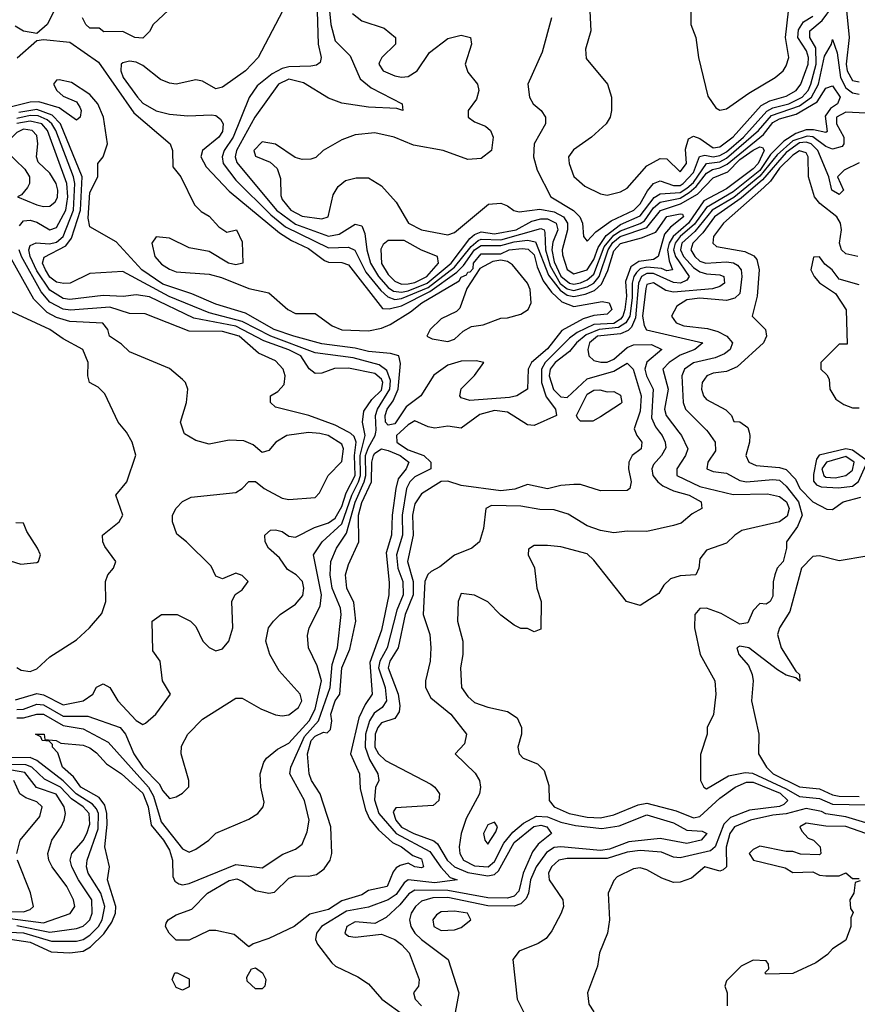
# Model space of a CAD drawing. Header units: inches. Extents: x 2380053 to 2584298, y 380219 to 546618.
# Tile 667 of 788: x 2533859 to 2536384, y 458275 to 461244. Entities that reach past the tile are written whole.
import ezdxf

# ---------------------------------------------------------------- set-up
doc = ezdxf.new("R2010")
doc.units = ezdxf.units.IN
doc.header["$MEASUREMENT"] = 0
doc.layers.add('C5435', color=7, linetype='Continuous')
doc.layers.add('C5436', color=7, linetype='Continuous')

msp = doc.modelspace()

# ---------------------------------------------------------------- linework, layer by layer
at = {"layer": 'C5435', "color": 2}
for points, elevation in [([(2533830, 458471.9), (2533890, 458462), (2533953.4, 458433.4), (2534010, 458430.2), (2534050, 458435.6), (2534071.7, 458448.3), (2534112.7, 458487.3), (2534136.9, 458523.1), (2534147.2, 458550), (2534148.2, 458570), (2534123.5, 458650), (2534129.7, 458690), (2534115.6, 458750), (2534122.4, 458817.6), (2534121.7, 458850), (2534115.5, 458875.5), (2534098.4, 458898.4), (2534043.5, 458930), (2534020.8, 458960.8), (2533988, 458990), (2533973.2, 459033.2), (2533958, 459050), (2533958, 459058), (2533948, 459068), (2533926, 459070), (2533922, 459082), (2533906, 459090), (2533932, 459090), (2533934, 459074), (2533969.1, 459070.9), (2533982.8, 459062.8), (2534050, 459056), (2534070, 459048.5), (2534090, 459033.7), (2534120.2, 459000.2), (2534166, 458970), (2534230, 458911.2), (2534245.8, 458870), (2534255, 458815), (2534291.9, 458770), (2534310, 458739.5), (2534319.2, 458710), (2534320.5, 458660.5), (2534326.6, 458646.6), (2534338.7, 458638.7), (2534350, 458635.3), (2534370, 458639), (2534510, 458696.1), (2534590, 458686.4), (2534652, 458728), (2534690, 458742.8), (2534710, 458758), (2534725.4, 458794.6), (2534731.3, 458830), (2534717.2, 458890), (2534673, 458970), (2534675.8, 458990), (2534717.6, 459082.4), (2534759.5, 459130), (2534794.5, 459230), (2534800.8, 459299.2), (2534816.8, 459350), (2534828.3, 459450), (2534826, 459470), (2534800.7, 459530), (2534795.3, 459570), (2534796.4, 459610), (2534813.7, 459650), (2534844.4, 459695.6), (2534870, 459788.9), (2534897.2, 459850), (2534902.3, 459870), (2534901.6, 459930), (2534910, 459954.4), (2534930.9, 459990), (2534932.6, 460000)], 6), ([(2533846.5, 459193.5), (2533910, 459212.3), (2533930, 459208.5), (2533990, 459178.3), (2534050, 459190.5), (2534079.3, 459210), (2534090, 459231.3), (2534110, 459241), (2534130.7, 459230.7), (2534154.8, 459190), (2534210, 459130.7), (2534230, 459119.1), (2534237.6, 459122.4), (2534269.2, 459150), (2534313.2, 459210), (2534289.2, 459250), (2534282, 459310), (2534260.4, 459340.4), (2534258, 459430), (2534286, 459450), (2534334, 459450), (2534374, 459430), (2534390, 459414), (2534411, 459370), (2534430, 459351), (2534450, 459341), (2534470, 459346.8), (2534489.2, 459370), (2534500.9, 459410), (2534498, 459490), (2534508.9, 459511.1), (2534530, 459524.7), (2534548, 459550), (2534530, 459568), (2534510, 459575.3), (2534470, 459558), (2534450, 459566), (2534436, 459596), (2534362, 459670), (2534332.7, 459692.7), (2534319.3, 459730), (2534319.3, 459750), (2534330, 459771), (2534350, 459790.8), (2534375.5, 459804.5), (2534510, 459818), (2534529.2, 459830), (2534550, 459851.3), (2534570, 459851.3), (2534596, 459830), (2534650, 459801.6), (2534670, 459797.1), (2534750, 459802.8), (2534763.2, 459816.8), (2534789, 459870), (2534830, 459912), (2534835.1, 459950), (2534830, 459964), (2534789, 459990), (2534763.7, 459996.3), (2534730, 459999.5), (2534664.7, 459990), (2534630.7, 459970), (2534610, 459945.2), (2534590, 459939), (2534562.4, 459962.4), (2534534.3, 459974.3), (2534490, 459976.2), (2534430, 459964), (2534390, 459975.3), (2534355.3, 459995.3), (2534353.8, 460000)], 18), ([(2533850, 459139.1), (2533870, 459138.8), (2533910, 459150.2), (2533930, 459150.1), (2533990, 459115.3), (2534050, 459105.8), (2534125.5, 459065.5), (2534247, 458930), (2534262.2, 458902.2), (2534285.2, 458825.2), (2534350, 458743.8), (2534370, 458734), (2534390, 458742.8), (2534428.7, 458770), (2534450, 458791), (2534550, 458833.4), (2534577.2, 458850), (2534593.2, 458870), (2534595.5, 458884.5), (2534586, 458930), (2534584, 458970), (2534594.5, 459005.5), (2534602.5, 459017.5), (2534635.9, 459044.1), (2534670, 459062.4), (2534731.3, 459130), (2534750, 459165.3), (2534768.6, 459250), (2534756, 459296), (2534729.4, 459350), (2534726.8, 459386.8), (2534732, 459410), (2534764.9, 459475.1), (2534768.7, 459510), (2534745.1, 459630), (2534771.2, 459670), (2534830, 459723.6), (2534860.5, 459810), (2534879.9, 459850), (2534886.2, 459870), (2534885, 459930), (2534900.2, 459990), (2534898.3, 460000)], 10), ([(2533850, 459164.2), (2533870, 459164.5), (2533910, 459180.1), (2533930, 459178.1), (2533990, 459143.5), (2534064, 459144), (2534161.6, 459110), (2534177.8, 459090), (2534203.2, 459030), (2534230.4, 458990), (2534279.7, 458939.7), (2534290, 458919.1), (2534310, 458896), (2534330, 458901), (2534350, 458911.3), (2534368.9, 458931.1), (2534369, 458950), (2534345.2, 459030), (2534346.3, 459053.7), (2534365.2, 459090), (2534410, 459134.8), (2534510, 459198), (2534530, 459198), (2534586.2, 459166.2), (2534630, 459148), (2534650, 459144.9), (2534670, 459147.7), (2534699, 459170), (2534709, 459190), (2534704, 459210), (2534640.7, 459280.7), (2534612.7, 459330), (2534601.2, 459370), (2534609.3, 459410), (2534624, 459430), (2534644, 459450), (2534690, 459482), (2534712.3, 459507.7), (2534715.1, 459530), (2534711.5, 459550), (2534692.3, 459570), (2534666.5, 459586.5), (2534641.7, 459621.7), (2534609.3, 459650), (2534599, 459670), (2534598, 459690), (2534615.3, 459704.7), (2534630, 459706), (2534650, 459701), (2534670, 459686.8), (2534690, 459684), (2534747.6, 459712.4), (2534790, 459727.3), (2534810, 459740.8), (2534830, 459775.8), (2534843.2, 459816.8), (2534869.8, 459870), (2534868.1, 459930), (2534873.5, 459970), (2534867.1, 459987.1), (2534856.7, 459996.7), (2534850.6, 460000)], 14), ([(2533850, 459290.8), (2533862.8, 459282.8), (2533890, 459278.8), (2533910, 459286.8), (2533950, 459322.8), (2534030, 459374), (2534069.2, 459410), (2534106.8, 459453.2), (2534118, 459490), (2534117.2, 459550), (2534124, 459570), (2534142, 459590), (2534149, 459610), (2534115.5, 459655.5), (2534109, 459670), (2534108.7, 459690), (2534159, 459730), (2534169.2, 459750), (2534149, 459810), (2534182, 459850), (2534209.2, 459930.8), (2534198, 459970), (2534181, 460000)], 22), ([(2535005.8, 460000), (2534995.2, 459990), (2534995.8, 459970), (2535003.7, 459963.7), (2535030, 459947.4), (2535077, 459930), (2535098.7, 459910), (2535098.4, 459890), (2535050, 459865.3), (2535034.7, 459850), (2535024.8, 459830), (2535011.5, 459750), (2535012.9, 459690), (2534995.1, 459630), (2534999.4, 459590), (2535014.3, 459550), (2535015.2, 459510), (2534996.1, 459463.9), (2534966.4, 459350), (2534944.8, 459310), (2534941.1, 459290), (2534960.9, 459230), (2534965, 459190), (2534951.6, 459170), (2534927.5, 459152.5), (2534913.1, 459130), (2534901.1, 459090), (2534900.8, 459050), (2534913.5, 459013.5), (2534938.4, 458970), (2534941.6, 458950), (2534931.7, 458928.3), (2534928.5, 458891.5), (2534941.4, 458850), (2534994.2, 458790), (2535095.7, 458735.7), (2535128.2, 458688.2), (2535157.2, 458657.2), (2535178, 458650), (2535110, 458641.6), (2535030, 458650.8), (2535018.3, 458641.7), (2534993.4, 458606.6), (2534970, 458589.8), (2534910, 458568), (2534844.2, 458555.8), (2534768.4, 458510), (2534754, 458490), (2534750.5, 458470), (2534756.7, 458456.7), (2534799.8, 458399.8), (2534811.3, 458390), (2534878.3, 458358.3), (2534910, 458336.4), (2534950.4, 458290), (2535020.5, 458240.5)], 6), ([(2535715.7, 460000), (2535719.3, 459990), (2535734.4, 459970), (2535732.2, 459950), (2535706, 459930), (2535695.5, 459910), (2535694.9, 459890), (2535702.8, 459850), (2535698, 459830), (2535690, 459824), (2535610, 459823.7), (2535550, 459842), (2535530, 459842), (2535490, 459839), (2535450, 459829.3), (2535390, 459842), (2535351.5, 459828.5), (2535310, 459823.5), (2535190, 459839.8), (2535150, 459852), (2535130, 459851.1), (2535070, 459814.5), (2535050, 459784), (2535047.1, 459770), (2535043.6, 459750), (2535045.2, 459690), (2535028.3, 459610), (2535045.1, 459550), (2535045.3, 459510), (2535021, 459450), (2534999.7, 459350), (2534974.7, 459310), (2534969.4, 459290), (2534999.7, 459210), (2535004.9, 459175.1), (2535002.9, 459157.1), (2534990, 459137), (2534950, 459124.2), (2534938.9, 459110), (2534930.3, 459089.7), (2534929.4, 459050), (2534940.2, 459030), (2534961.3, 459010), (2535098.4, 458938.4), (2535110.6, 458930), (2535124.9, 458910), (2535122.8, 458890), (2535105.5, 458874.5), (2534992.8, 458867.2), (2534985.1, 458854.9), (2534993.1, 458830), (2535010, 458809.4), (2535047, 458790), (2535107.7, 458767.7), (2535119, 458759), (2535147.7, 458710), (2535169.6, 458689.6), (2535210, 458672.6), (2535270, 458662.1), (2535290, 458666.7), (2535302.8, 458677.2), (2535350, 458762.8), (2535408.6, 458811.4), (2535430, 458815.5), (2535448, 458810), (2535462, 458790), (2535421.9, 458758.1), (2535404.8, 458735.2), (2535376.6, 458670), (2535363.7, 458616.3), (2535350, 458600.6), (2535330, 458595.2), (2535270, 458595.7), (2535150, 458618.4), (2535050, 458619.4), (2535031.6, 458608.4), (2535005.1, 458574.9), (2534963.7, 458536.3), (2534930, 458519), (2534870, 458523.7), (2534845.5, 458510), (2534838.8, 458490), (2534850, 458480.7), (2534870, 458477.3), (2534950, 458486.8), (2534990, 458470.5), (2535010, 458455.5), (2535033.4, 458430), (2535062.8, 458350), (2535061, 458330), (2535046, 458310), (2535050.7, 458290), (2535070.6, 458270)], 10), ([(2535788.2, 460000), (2535796, 459990), (2535805.3, 459970), (2535806.6, 459953.4), (2535794.4, 459930), (2535770, 459902.7), (2535764.6, 459890), (2535767.6, 459870), (2535782.6, 459850), (2535798.3, 459838.3), (2535830, 459823.6), (2535877.3, 459810), (2535914, 459790), (2535916, 459770), (2535886.3, 459753.7), (2535853.7, 459726.3), (2535830, 459718.4), (2535750, 459700.9), (2535690, 459702), (2535650, 459696.9), (2535610, 459704), (2535570, 459717.4), (2535512.5, 459752.5), (2535470, 459766.4), (2535427, 459767), (2535370, 459777.2), (2535281.4, 459778.6), (2535264, 459770), (2535257.3, 459710), (2535244.7, 459670), (2535222, 459650), (2535170, 459629), (2535125.8, 459594.2), (2535099.5, 459580.5), (2535089, 459571), (2535080.3, 459550), (2535075.5, 459450), (2535095.5, 459390), (2535098, 459350), (2535096.3, 459310), (2535082.8, 459250), (2535082.8, 459230), (2535098.8, 459198.8), (2535159.1, 459150), (2535206, 459090), (2535199.8, 459060.2), (2535172, 459030), (2535232.1, 458972.1), (2535244.9, 458950), (2535247.7, 458930), (2535244.9, 458910), (2535204.7, 458835.3), (2535190.3, 458790), (2535183.7, 458750), (2535185.7, 458730), (2535196.5, 458710), (2535230, 458692.9), (2535271.1, 458690), (2535290, 458705.5), (2535318.8, 458761.2), (2535345.8, 458794.2), (2535378.3, 458821.7), (2535417.2, 458842.8), (2535450, 458840.1), (2535490, 458823.9), (2535534.2, 458814.2), (2535614.5, 458805.5), (2535666.8, 458813.2), (2535750, 458846.2), (2535830, 458822.3), (2535870, 458800.3), (2535916.7, 458796.7), (2535930.3, 458790.3), (2535913.4, 458770), (2535870, 458760.4), (2535790, 458774.5), (2535695.5, 458764.5), (2535637.3, 458742.7), (2535610, 458738.5), (2535490, 458749.8), (2535470, 458747.8), (2535447.2, 458732.8), (2535415.6, 458690), (2535399.4, 458650), (2535393, 458610), (2535385.9, 458594.1), (2535370, 458577.8), (2535350, 458570.6), (2535270, 458571.7), (2535150, 458596.7), (2535104.2, 458595.8), (2535070, 458585.7), (2535051.8, 458570), (2535039.6, 458550), (2535034.3, 458530), (2535038.3, 458510), (2535050.3, 458490), (2535070, 458470.3), (2535150.7, 458410), (2535183, 458310), (2535171.6, 458250)], 14), ([(2535846.3, 460000), (2535854, 459990), (2535873, 459950), (2535866.4, 459930), (2535840.5, 459890), (2535840.7, 459870), (2535910, 459836.5), (2536010, 459812.4), (2536113.8, 459813.8), (2536150, 459806), (2536171.2, 459790), (2536179.1, 459770), (2536173.3, 459746.7), (2536150, 459729.7), (2536036.4, 459703.6), (2536014.8, 459690), (2535990, 459665.2), (2535930, 459644), (2535910, 459618), (2535906.8, 459590), (2535898, 459570), (2535850, 459566.6), (2535821.6, 459558.4), (2535801.4, 459538.6), (2535786.4, 459513.6), (2535730, 459478), (2535688, 459490), (2535590, 459614), (2535570, 459633.2), (2535490, 459654), (2535450, 459658), (2535410, 459658), (2535392.7, 459647.3), (2535392, 459630), (2535411.1, 459591.1), (2535418, 459530), (2535431, 459490), (2535430, 459406), (2535410, 459398), (2535390, 459408), (2535370, 459408.7), (2535350, 459418), (2535310, 459448), (2535270, 459488.7), (2535230, 459509), (2535190, 459514), (2535181, 459490), (2535179.1, 459430), (2535194.8, 459370), (2535194.8, 459330), (2535188, 459290), (2535190.8, 459230), (2535210, 459202.8), (2535230, 459185.5), (2535270, 459170.8), (2535330, 459158), (2535358.8, 459138.8), (2535372, 459110), (2535372, 459090), (2535361, 459050), (2535364.7, 459030), (2535376.9, 459016.9), (2535419.8, 458999.8), (2535439.8, 458979.8), (2535454.4, 458934.4), (2535454.8, 458890), (2535470.8, 458870), (2535516, 458850), (2535570, 458839.2), (2535610, 458837.2), (2535650, 458846.2), (2535723.8, 458876.2), (2535750, 458882), (2535838.2, 458858.2), (2535890, 458836.9), (2535910, 458841.1), (2535970, 458896.9), (2536015.8, 458930), (2536050, 458944.6), (2536070, 458944.8), (2536151.9, 458911.9), (2536174.7, 458890), (2536162.7, 458877.3), (2536150, 458871.9), (2536059.1, 458860.9), (2536001.6, 458838.4), (2535981.5, 458818.5), (2535955.9, 458750), (2535942.2, 458737.8), (2535850, 458716.4), (2535830, 458719.1), (2535794.1, 458734.1), (2535730, 458738.3), (2535690, 458734), (2535630, 458714.4), (2535510, 458714.4), (2535484.9, 458710), (2535462, 458690), (2535453, 458670), (2535454.8, 458650), (2535496, 458590), (2535498, 458570), (2535491.3, 458550), (2535463.5, 458496.5), (2535446.4, 458473.6), (2535422, 458458), (2535364.5, 458435.5), (2535346, 458410), (2535358.8, 458290), (2535382.5, 458242.5)], 18), ([(2535934.5, 460000), (2535955.6, 459970), (2535956.5, 459943.5), (2535933.4, 459910), (2535930.8, 459890), (2535950, 459881.3), (2535990, 459876.4), (2536030, 459854.9), (2536050, 459850.3), (2536130, 459857.5), (2536150, 459855), (2536170, 459837.8), (2536207, 459790), (2536217.8, 459750), (2536204.4, 459715.6), (2536170.7, 459670), (2536170.8, 459650), (2536160.7, 459610), (2536142.8, 459590), (2536136, 459570), (2536130.9, 459549.1), (2536130, 459506), (2536122, 459490), (2536110, 459482), (2536090, 459484), (2536070, 459462), (2536054.4, 459425.6), (2536030, 459421.6), (2535973.5, 459453.5), (2535930, 459469.4), (2535910, 459469), (2535894.8, 459450), (2535893.4, 459410), (2535910.4, 459330), (2535954.8, 459250), (2535958, 459210), (2535950.9, 459149.1), (2535932, 459110), (2535931.3, 459090), (2535911.6, 459028.4), (2535912, 458950), (2535922, 458930), (2535930, 458924.7), (2535995.8, 458964.2), (2536046.4, 458973.6), (2536067.9, 458972.1), (2536170, 458924.7), (2536210, 458901.2), (2536270, 458896), (2536310, 458878.8), (2536410, 458876.4)], 22), ([(2536058.2, 460000), (2536060.7, 459990), (2536059.1, 459970), (2536048, 459930), (2536057.3, 459910), (2536079.9, 459899.9), (2536150, 459893.6), (2536170, 459887.8), (2536198.2, 459858.2), (2536211.4, 459830), (2536250, 459790.3), (2536292.3, 459767.7), (2536310, 459766.8), (2536342, 459790), (2536395.4, 459804.6)], 26), ([(2533830, 459612), (2533862, 459602), (2533910, 459606.8), (2533915.3, 459610), (2533921.2, 459630), (2533912.7, 459650), (2533880.2, 459700.2), (2533870, 459726), (2533847.3, 459727.3)], 26), ([(2536413.4, 459626.6), (2536330, 459611.8), (2536270, 459627.6), (2536250, 459625.6), (2536216.5, 459590), (2536180.7, 459459.3), (2536150.3, 459410), (2536143.6, 459390), (2536154.6, 459350), (2536199.1, 459279.1), (2536210.4, 459270), (2536210.7, 459249.3), (2536199.3, 459259.3), (2536170, 459267.3), (2536143.5, 459283.5), (2536057.2, 459350), (2536030, 459354.5), (2536021, 459350), (2536026.8, 459330), (2536056.7, 459296.7), (2536067.7, 459270), (2536070.7, 459250), (2536065.5, 459190), (2536087.3, 459090), (2536086.8, 459030), (2536110.5, 458990), (2536130.5, 458970), (2536210, 458930.3), (2536270, 458925), (2536310, 458907.1), (2536330, 458903.1), (2536390, 458901.2)], 26), ([(2533806.9, 458493.1), (2533870, 458490.1), (2533954.6, 458465.4), (2534030, 458465.8), (2534050, 458470.2), (2534070, 458483.2), (2534096.2, 458510), (2534107.3, 458530), (2534115.4, 458570), (2534103.2, 458610), (2534065.3, 458670), (2534060.4, 458690), (2534062.6, 458710), (2534095.5, 458804.5), (2534095.8, 458850), (2534090, 458864), (2534078.5, 458878.5), (2534029.2, 458909.2), (2533990, 458949.2), (2533910, 459009.8), (2533890, 459019.1), (2533830, 459017.8)], 10), ([(2533830, 458533.6), (2533930, 458520.2), (2534010.9, 458549.1), (2534025.1, 458570), (2534020.5, 458590), (2534000.5, 458630), (2533956.2, 458690), (2533946.6, 458710), (2533943.7, 458730), (2533955.1, 458770), (2533983.7, 458810), (2533992.3, 458830), (2533997, 458850), (2533992.8, 458870), (2533968.9, 458908.9), (2533909.2, 458929.2), (2533874.2, 458974.2), (2533770, 458992.1)], 18), ([(2533850, 458512.4), (2533950, 458493), (2534030, 458503.2), (2534050, 458510.3), (2534060.2, 458519.8), (2534069.7, 458530), (2534076.8, 458550), (2534076.1, 458590), (2534036.2, 458650), (2534016.1, 458690), (2534011, 458710), (2534015.8, 458730), (2534050, 458768.8), (2534061.4, 458790), (2534070, 458818), (2534068.5, 458850), (2534049.7, 458870), (2534015, 458895), (2533982, 458930), (2533933.7, 458953.7), (2533895.5, 458990), (2533877.4, 458997.4), (2533830, 458998.4)], 14), ([(2533849.6, 458730), (2533860.5, 458770), (2533918.9, 458841.1), (2533926, 458870), (2533910, 458886), (2533877.4, 458897.4), (2533858.7, 458910), (2533840.7, 458950)], 22), ([(2536410, 458822.4), (2536350, 458840.2), (2536290, 458849.8), (2536276.6, 458856.6), (2536230, 458865.7), (2536170, 458849), (2536130, 458845.5), (2536062, 458830), (2536014.4, 458810), (2535999.7, 458790), (2535989.3, 458749.3), (2535990.3, 458689.7), (2535979.5, 458680.5), (2535970, 458676.2), (2535924.7, 458690), (2535884.9, 458655.1), (2535850, 458643.7), (2535830, 458642.7), (2535795.3, 458655.3), (2535750, 458680.9), (2535730, 458686.6), (2535710, 458683.7), (2535660.4, 458659.6), (2535650, 458648.7), (2535633.4, 458610), (2535637.3, 458530), (2535630.8, 458490), (2535606.8, 458430), (2535601, 458390), (2535571, 458310), (2535575.3, 458275.3), (2535590, 458252)], 22), ([(2536430, 458783), (2536350, 458811.2), (2536290, 458812.1), (2536230, 458821.2), (2536211.3, 458810), (2536216.9, 458796.9), (2536236, 458776), (2536252, 458770), (2536272, 458750), (2536274, 458730), (2536270, 458726), (2536212.7, 458727.3), (2536190, 458735.3), (2536170, 458735.3), (2536090, 458752), (2536070, 458742), (2536058, 458730), (2536071.3, 458710), (2536166.8, 458686.8), (2536190, 458672), (2536250, 458674), (2536270, 458664.7), (2536290, 458662), (2536330, 458662), (2536350, 458671.3), (2536370, 458654), (2536390, 458654)], 26), ([(2533814.6, 458554.6), (2533870, 458554), (2533890, 458560.4), (2533900.7, 458570), (2533891.6, 458611.6), (2533851.8, 458710)], 22), ([(2536392.7, 458647.3), (2536378, 458642), (2536374, 458610), (2536362, 458590), (2536363.6, 458563.6), (2536372, 458552), (2536364.7, 458535.3), (2536364.7, 458510), (2536350, 458468), (2536310, 458442), (2536294.8, 458425.2), (2536259.8, 458400.2), (2536190, 458368), (2536110, 458366), (2536106, 458370), (2536118, 458382), (2536116.4, 458396.4), (2536110, 458406), (2536070, 458408), (2536034, 458390), (2535990, 458346), (2535984.7, 458330), (2535992, 458310), (2535992, 458270)], 26)]:
    msp.add_lwpolyline(points, dxfattribs=dict(at, elevation=elevation))
for points, elevation in [([(2535070, 458686.9), (2535049.8, 458689.8), (2535030, 458700.9), (2535006.4, 458693.6), (2534993.5, 458686.5), (2534985.3, 458674.7), (2534966.8, 458630), (2534910, 458618), (2534890, 458604.7), (2534830, 458587.4), (2534790, 458561), (2534733.5, 458546.5), (2534686.8, 458510), (2534610, 458473.2), (2534562.8, 458457.2), (2534550, 458448), (2534505.2, 458485.2), (2534450, 458498), (2534430, 458498), (2534370, 458468.7), (2534330, 458468), (2534309, 458490), (2534298, 458510), (2534300.4, 458519.6), (2534306, 458530), (2534330, 458544.7), (2534378, 458562), (2534425.2, 458610), (2534490, 458648.7), (2534513, 458653), (2534530, 458646.4), (2534570, 458618), (2534609.5, 458610.5), (2534626.8, 458613.2), (2534670, 458654.9), (2534690, 458662.4), (2534730, 458661.6), (2534754, 458666), (2534776.6, 458683.4), (2534795.1, 458710), (2534799.5, 458730), (2534796.9, 458810), (2534764.7, 458910), (2534738.7, 458950), (2534731.6, 458970), (2534726.8, 459030), (2534737.2, 459070), (2534750, 459083.6), (2534775.2, 459095.2), (2534786.3, 459093.7), (2534796, 459104), (2534799.6, 459130), (2534796.9, 459150), (2534810, 459190.4), (2534824, 459210), (2534829.8, 459290), (2534854.6, 459345.4), (2534872.4, 459430), (2534866.6, 459486.6), (2534845.4, 459530), (2534841.3, 459570), (2534850, 459601), (2534881.3, 459670), (2534880.5, 459750), (2534890, 459788.2), (2534919.4, 459850), (2534921, 459910), (2534925.8, 459930), (2534930, 459937.4), (2534950, 459950.3), (2534970, 459945.3), (2535006.4, 459930), (2535032.2, 459910), (2535023.7, 459890), (2535000.3, 459859.7), (2534992.7, 459830), (2534981.8, 459750), (2534979.6, 459690), (2534963.9, 459636.1), (2534973, 459547), (2534971.6, 459510), (2534950, 459402.7), (2534914.6, 459305.4), (2534921.3, 459210), (2534900.7, 459179.3), (2534881.6, 459138.4), (2534856, 459030), (2534883.1, 458970), (2534885.1, 458925.1), (2534901.7, 458861.7), (2534913.8, 458833.8), (2534940.9, 458800.9), (2534983.1, 458763.1), (2535010.4, 458750), (2535044.1, 458724.1), (2535070, 458713.4), (2535076.3, 458690)], 2), ([(2536350, 459949.9), (2536269, 459931), (2536261, 459919), (2536252.2, 459872.2), (2536252, 459852), (2536261.1, 459841.1), (2536275.1, 459835.1), (2536327.6, 459832.4), (2536370, 459837.6), (2536388.4, 459851.6), (2536410, 459900.5), (2536416.1, 459903.9), (2536470, 459900.5), (2536487.7, 459887.7), (2536514.7, 459885.3), (2536531.7, 459888.3), (2536543.5, 459910), (2536529.8, 459930), (2536490, 459943.5), (2536441, 459939), (2536422, 459930), (2536410, 459916.9), (2536370, 459945.9)], 30), ([(2536350, 459926.8), (2536291.8, 459910), (2536277.2, 459890), (2536283.2, 459870), (2536290, 459864.6), (2536317.9, 459862.1), (2536350, 459869.2), (2536370, 459886), (2536374.9, 459910)], 34), ([(2535290, 458824), (2535270, 458816), (2535257.3, 458790), (2535261, 458770), (2535270, 458758), (2535294.8, 458794.8), (2535299.3, 458810)], 18), ([(2535170, 458556.3), (2535130, 458553.6), (2535115.2, 458544.8), (2535104.9, 458530), (2535107.7, 458510), (2535130, 458498), (2535170, 458499.1), (2535190, 458506.8), (2535219, 458530), (2535208.7, 458550)], 18), ([(2534570, 458322), (2534544.7, 458344.7), (2534543.1, 458356.9), (2534558, 458382), (2534570, 458384.7), (2534590.8, 458370), (2534601, 458350), (2534598, 458330), (2534590, 458322)], 2), ([(2534350, 458318), (2534330, 458326), (2534318, 458350), (2534326, 458370), (2534334, 458370), (2534370, 458352), (2534370, 458328)], 2)]:
    msp.add_lwpolyline(points, close=True, dxfattribs=dict(at, elevation=elevation))
at = {"layer": 'C5436', "color": 2}
for points, elevation in [([(2533990, 461326), (2533942, 461230), (2533910, 461202), (2533870, 461209.2), (2533844.7, 461224.7)], 2), ([(2534307.6, 461272.4), (2534261, 461230), (2534250, 461208), (2534230, 461188.7), (2534206, 461190), (2534170, 461208), (2534112.7, 461207.3), (2534098, 461218), (2534070, 461218), (2534058, 461230), (2534048, 461250)], 2), ([(2534651, 461270), (2534577.3, 461130), (2534539.1, 461090), (2534470, 461040.9), (2534450, 461036), (2534410, 461058.4), (2534390, 461062.4), (2534330, 461049.7), (2534310, 461052.4), (2534283.3, 461063.3), (2534230, 461106.3), (2534210, 461116), (2534190, 461119.1), (2534170, 461114.3), (2534164.9, 461110), (2534164, 461090), (2534170.3, 461070), (2534213.4, 461010), (2534230, 460992), (2534270, 460968.9), (2534310, 460958.7), (2534366, 460954), (2534436.8, 460956.8), (2534450, 460954.8), (2534463.8, 460943.8), (2534472, 460930), (2534470, 460907), (2534458.7, 460890), (2534410.3, 460849.7), (2534405.3, 460830), (2534420.7, 460800.7), (2534490, 460727.2), (2534641.8, 460601.8), (2534678.3, 460578.3), (2534730, 460553.8), (2534777.8, 460517.8), (2534790, 460512.8), (2534830, 460511.6), (2534850, 460504.4), (2534953.1, 460373.1), (2534972.4, 460372.4), (2535010, 460381.1), (2535095.8, 460424.2), (2535176.9, 460483.1), (2535196.8, 460503.2), (2535230, 460550.1), (2535250, 460563.6), (2535310, 460563.3), (2535350, 460574.6), (2535390, 460578.8), (2535413.9, 460573.9), (2535453.7, 460473.7), (2535488, 460428), (2535510, 460413.4), (2535530, 460408.9), (2535563.6, 460416.4), (2535592.3, 460427.7), (2535613.5, 460446.5), (2535632.5, 460487.5), (2535650, 460547.4), (2535670, 460569.3), (2535734.1, 460585.9), (2535776.8, 460603.2), (2535810, 460650.2), (2535850, 460658.9), (2535857.3, 460657.3), (2535860.3, 460650), (2535821.2, 460618.8), (2535803.1, 460596.9), (2535784.4, 460530), (2535770, 460521), (2535725.3, 460514.7), (2535701.6, 460498.4), (2535685.9, 460454.1), (2535688.7, 460410), (2535683.6, 460370), (2535677.8, 460350), (2535670, 460340.6), (2535650, 460328.2), (2535590, 460324.5), (2535539.6, 460300.4), (2535516.1, 460283.9), (2535443.2, 460210), (2535432.5, 460190), (2535432.6, 460150), (2535446.3, 460106.3), (2535474.6, 460070), (2535477.1, 460050), (2535410, 460020.4), (2535390, 460022.6), (2535330, 460060.2), (2535290, 460065.4), (2535246.3, 460053.7), (2535190, 460012), (2535150, 460018), (2535110, 460012.4), (2535090, 460016), (2535050, 460034.3), (2535030, 460022.7), (2535005.8, 460000)], 6), ([(2534755.5, 461270), (2534758.9, 461170), (2534768, 461130), (2534764.9, 461115.1), (2534753.3, 461106.7), (2534736.2, 461103.8), (2534670, 461102.2), (2534650, 461096.8), (2534619.6, 461080.4), (2534575.2, 461044.8), (2534551.1, 461008.9), (2534502.2, 460890), (2534475.2, 460850), (2534468.9, 460830), (2534472.4, 460810), (2534510, 460760.3), (2534615.7, 460655.7), (2534659.8, 460619.8), (2534790, 460555.6), (2534850, 460558.5), (2534869.3, 460549.3), (2534902.2, 460482.2), (2534947.5, 460427.5), (2534968.6, 460408.6), (2534990, 460400.7), (2535010, 460402.8), (2535090, 460436.7), (2535170, 460497.4), (2535219.7, 460560.3), (2535241.6, 460578.4), (2535250, 460582.1), (2535310, 460579.9), (2535430, 460614.3), (2535440.4, 460610), (2535442.6, 460602.6), (2535444.4, 460550), (2535458, 460502), (2535488.5, 460448.5), (2535510, 460432.5), (2535530, 460427.4), (2535570, 460438.7), (2535590.3, 460449.7), (2535606, 460470), (2535633, 460550), (2535647.6, 460572.4), (2535669.2, 460590), (2535750, 460617.6), (2535790.9, 460669.1), (2535850.8, 460689.2), (2535902.3, 460717.7), (2535950, 460767.1), (2535994.5, 460785.5), (2536030, 460822.5), (2536070, 460850.1), (2536090, 460860.3), (2536098.6, 460858.6), (2536103.7, 460850), (2536085, 460810), (2536070, 460794.5), (2535990, 460733.5), (2535921.8, 460698.2), (2535875.2, 460630), (2535829.3, 460590.7), (2535816.9, 460570), (2535812.4, 460550), (2535816.6, 460516.6), (2535826.8, 460490), (2535810, 460486.6), (2535794.2, 460494.2), (2535750, 460498.1), (2535730, 460492.6), (2535718.1, 460481.9), (2535710.1, 460470), (2535705.8, 460450), (2535705.6, 460405.6), (2535698.3, 460350), (2535686.8, 460330), (2535664.5, 460315.5), (2535606.4, 460310), (2535566.7, 460293.3), (2535537.5, 460270), (2535516.6, 460243.4), (2535473.2, 460210), (2535458.3, 460190), (2535455.3, 460170), (2535468.5, 460128.5), (2535490, 460106.7), (2535510, 460104.9), (2535570, 460160.7), (2535650, 460183.9), (2535690, 460208.5), (2535708.5, 460190), (2535732.2, 460110), (2535730, 460064), (2535712, 460010), (2535715.7, 460000)], 10), ([(2534790.9, 461290.9), (2534796.9, 461230), (2534810, 461180.7), (2534854.9, 461134.9), (2534885.7, 461065.7), (2534918.3, 461038.3), (2535012, 460990), (2535014, 460970), (2534996.4, 460976.4), (2534910, 460980.7), (2534830, 460992), (2534790, 461007.3), (2534714.1, 461054.1), (2534670, 461065.1), (2534639.5, 461050), (2534568, 460950), (2534512, 460850), (2534508.4, 460830), (2534513.3, 460813.3), (2534632.9, 460670), (2534690, 460627.6), (2534790, 460591.2), (2534822.4, 460597.6), (2534870, 460627.7), (2534890, 460622.8), (2534899.4, 460599.4), (2534905.5, 460550), (2534916.1, 460510), (2534940.5, 460470), (2534970, 460436.8), (2534985.7, 460425.7), (2535010, 460422.6), (2535030, 460426.6), (2535087.1, 460450), (2535160.2, 460510), (2535215.9, 460584.1), (2535230, 460596.6), (2535250, 460604.3), (2535290, 460598.2), (2535355.6, 460610), (2535403.2, 460636.8), (2535430, 460643.7), (2535450, 460643.5), (2535476.2, 460630), (2535481.4, 460610), (2535466.4, 460573.6), (2535463.3, 460550), (2535470, 460513.7), (2535490, 460470.2), (2535516.4, 460450), (2535530, 460446.7), (2535550, 460450.8), (2535570, 460459.5), (2535590, 460476.3), (2535621.4, 460558.6), (2535650, 460594.2), (2535670, 460607.5), (2535730, 460629.1), (2535742.4, 460637.6), (2535770, 460676.3), (2535790, 460693.8), (2535850, 460705.9), (2535877.5, 460722.5), (2535898.9, 460741.1), (2535930, 460780.9), (2535947.6, 460792.4), (2535970, 460796.9), (2535991.5, 460808.5), (2536101.8, 460898.2), (2536130, 460933.5), (2536150, 460945.3), (2536200.4, 460959.6), (2536263.7, 460996.3), (2536290, 461037.6), (2536310, 461044.9), (2536332.6, 461010), (2536324.6, 460990), (2536303.8, 460976.2), (2536287.3, 460952.7), (2536293.5, 460906.5), (2536290, 460903.6), (2536252.2, 460912.2), (2536230, 460911.8), (2536199.1, 460900.9), (2536162.5, 460877.5), (2536122.7, 460837.3), (2536090, 460789.5), (2536010, 460724.5), (2535930, 460677.7), (2535893, 460627), (2535850, 460589.9), (2535835.2, 460570), (2535830.6, 460550), (2535835.8, 460530), (2535877.8, 460470), (2535870, 460458.7), (2535850.8, 460450), (2535830, 460451.2), (2535770, 460478.4), (2535750, 460478.6), (2535733.2, 460470), (2535724.2, 460450), (2535715.5, 460344.5), (2535703.4, 460316.6), (2535693.3, 460306.7), (2535670, 460296.6), (2535601.1, 460290), (2535577.2, 460270), (2535571.6, 460250), (2535574.9, 460230), (2535590, 460216.4), (2535611.3, 460211.3), (2535630, 460211.2), (2535650, 460220.7), (2535690, 460255.8), (2535710, 460263.9), (2535764.2, 460264.2), (2535794.9, 460250), (2535750, 460211.6), (2535743.8, 460190), (2535748.3, 460170), (2535769.2, 460130), (2535763.6, 460043.6), (2535775.9, 460015.9), (2535788.2, 460000)], 14), ([(2535462, 461250), (2535433.7, 461146.3), (2535390.8, 461050), (2535396, 461010), (2535406.8, 460990), (2535431, 460970), (2535444, 460950), (2535444, 460930), (2535410.4, 460870), (2535408.2, 460830), (2535419.1, 460790), (2535460.4, 460710), (2535528.7, 460668.7), (2535547.4, 460650), (2535555.5, 460630), (2535558.8, 460590), (2535570, 460576), (2535595.5, 460604.5), (2535642.4, 460637.6), (2535710.8, 460670), (2535730, 460689.2), (2535751.6, 460728.4), (2535770, 460750.4), (2535790, 460758), (2535830, 460743.9), (2535850, 460744.4), (2535859.8, 460750), (2535890, 460783.2), (2535908.5, 460831.5), (2535924.8, 460835.2), (2535950, 460830.7), (2535970, 460834), (2535990, 460845.7), (2536041.5, 460890), (2536111.4, 460968.6), (2536130, 460977.8), (2536177.7, 460990), (2536217.8, 461010), (2536236.1, 461030), (2536244.7, 461050), (2536260.4, 461110), (2536259.6, 461159.6), (2536241, 461190), (2536241.5, 461210), (2536278.2, 461241.8), (2536310, 461284.2)], 22), ([(2535578, 461270), (2535581, 461210), (2535564.9, 461155.1), (2535567.3, 461127.3), (2535631, 461050), (2535642.8, 461010), (2535642.8, 460970), (2535638.8, 460950), (2535626.8, 460930), (2535582.8, 460890), (2535528.5, 460851.5), (2535514, 460830), (2535515.5, 460810), (2535530, 460771.3), (2535562.5, 460742.5), (2535610, 460718.8), (2535630, 460714.8), (2535670, 460724.9), (2535690, 460735.5), (2535750, 460803.7), (2535790, 460825.7), (2535810, 460824.4), (2535850, 460784.9), (2535869.5, 460810), (2535866.5, 460853.5), (2535875.6, 460884.4), (2535890, 460893), (2535910, 460885.3), (2535950, 460857.2), (2535970, 460860.7), (2536010, 460890.3), (2536094.4, 460985.6), (2536120.9, 460999.1), (2536170, 461013.4), (2536199.7, 461030), (2536214.4, 461050), (2536236.3, 461110), (2536237, 461130), (2536231.4, 461150), (2536204.7, 461190), (2536206.9, 461213.1), (2536222.2, 461237.8), (2536250, 461255)], 26), ([(2535882, 461270), (2535882, 461230), (2535898, 461190), (2535906, 461130), (2535933.2, 461013.2), (2535958, 460978), (2535970, 460971), (2535990, 460974.8), (2536057.7, 461022.3), (2536137.2, 461070), (2536161.2, 461090), (2536170, 461104.7), (2536178, 461130), (2536167.8, 461190), (2536176.9, 461270)], 30), ([(2536351.8, 461271.8), (2536360.1, 461190), (2536350.9, 461110), (2536353.4, 461090), (2536370, 461060.7), (2536390, 461056.2)], 22), ([(2534862.4, 461262.4), (2534890, 461240.5), (2534958, 461218), (2534992, 461190), (2534992, 461170), (2534950.8, 461130), (2534944.1, 461115.9), (2534942, 461110), (2534954.8, 461090), (2534990, 461074.4), (2535010, 461070.4), (2535030, 461073), (2535057, 461090), (2535094.8, 461145.2), (2535150, 461187.7), (2535190, 461197.3), (2535218, 461190), (2535220.7, 461170), (2535202.4, 461110), (2535210, 461086), (2535238.8, 461050), (2535242.8, 461030), (2535235.9, 461004.1), (2535211, 460970), (2535211.3, 460950), (2535230, 460936), (2535262.8, 460922.8), (2535278, 460910), (2535286, 460890), (2535281, 460850), (2535250, 460825.2), (2535210, 460822.7), (2535135.3, 460850), (2535046, 460866), (2534988, 460890), (2534930, 460902.7), (2534870, 460897.2), (2534830, 460882), (2534774, 460850), (2534751.6, 460828.4), (2534736.9, 460823.1), (2534710, 460822), (2534688.9, 460828.9), (2534630, 460868.7), (2534590, 460876), (2534564.9, 460850), (2534570, 460832), (2534614.4, 460814.4), (2534634.8, 460794.8), (2534644.9, 460764.9), (2534645.7, 460714.3), (2534650, 460702), (2534675.8, 460670), (2534710, 460651.8), (2534770, 460643.8), (2534788.7, 460650), (2534804.1, 460715.9), (2534819, 460741), (2534841.2, 460758.8), (2534872.9, 460767.1), (2534910, 460766.8), (2534950, 460742.8), (2534993.8, 460693.8), (2535030.7, 460630.7), (2535070.7, 460610.7), (2535150, 460594.8), (2535170, 460602.8), (2535272.5, 460687.5), (2535310, 460690.7), (2535330, 460682.8), (2535348.4, 460668.4), (2535364.9, 460664.9), (2535427.6, 460672.4), (2535470, 460664.8), (2535498, 460650), (2535511, 460630), (2535511, 460610), (2535494, 460550), (2535495.3, 460535.3), (2535510, 460490.7), (2535530, 460478), (2535570, 460489.3), (2535590, 460521.1), (2535602.7, 460557.3), (2535626.7, 460593.3), (2535670, 460626.3), (2535730, 460652.6), (2535772, 460708), (2535790, 460719.4), (2535850, 460723.4), (2535870, 460735.5), (2535890, 460753.3), (2535929.8, 460810), (2535970, 460815.1), (2535990, 460826.4), (2536086.5, 460910), (2536125.2, 460954.8), (2536210, 460984.5), (2536246.5, 461010), (2536267.7, 461050), (2536285.8, 461134.2), (2536306.6, 461170), (2536310, 461184.7), (2536324.1, 461144.1), (2536333.3, 461070), (2536350, 461038.2), (2536370, 461023.2), (2536390, 461019.2)], 18), ([(2533851, 461129), (2533910, 461181), (2533930, 461184), (2534010, 461176), (2534096.2, 461116.2), (2534202.9, 460962.9), (2534312.7, 460870), (2534319.5, 460850), (2534320.5, 460800.5), (2534344.7, 460770), (2534385.4, 460685.4), (2534405.4, 460665.4), (2534430, 460652), (2534459.6, 460619.6), (2534483.6, 460603.6), (2534512, 460610), (2534530, 460574), (2534531.3, 460510), (2534510, 460505.2), (2534488, 460510), (2534430, 460545.2), (2534370, 460556), (2534310, 460585.2), (2534270, 460589), (2534257.3, 460570), (2534266.4, 460530), (2534286.6, 460506.6), (2534310, 460491.8), (2534330, 460484.2), (2534430, 460477.1), (2534466.7, 460466.7), (2534550, 460433.4), (2534610, 460420.7), (2534666.8, 460370), (2534690, 460358), (2534750, 460358), (2534800.7, 460320.7), (2534830, 460308.4), (2534910, 460305.3), (2534950, 460313.8), (2534975.4, 460324.6), (2535037.3, 460362.7), (2535071.5, 460390), (2535183.5, 460456.5), (2535190, 460468), (2535205.5, 460474.5), (2535210, 460483), (2535216.6, 460483.4), (2535226, 460494), (2535227.5, 460510), (2535250, 460538.4), (2535310, 460538), (2535334.5, 460550), (2535374.3, 460554.3), (2535391.7, 460551.7), (2535410, 460535.3), (2535419, 460499), (2535436.9, 460456.9), (2535462.2, 460422.2), (2535493.6, 460393.6), (2535530, 460379), (2535614.6, 460394.6), (2535636, 460390), (2535644, 460370), (2535630, 460356), (2535590, 460352.3), (2535557.8, 460342.2), (2535493.1, 460306.9), (2535450, 460251.3), (2535401.6, 460210), (2535391.8, 460190), (2535390.3, 460129.7), (2535358, 460110), (2535335.6, 460104.4), (2535216, 460096), (2535190, 460104), (2535186, 460110), (2535190, 460131), (2535230, 460171), (2535258, 460210), (2535235.5, 460215.5), (2535190, 460214.5), (2535150, 460202.4), (2535107.9, 460172.1), (2535068.4, 460110), (2535023.7, 460076.3), (2534990, 460025.6), (2534970, 460021.5), (2534962, 460030), (2534960.3, 460050), (2534966.5, 460070), (2534985, 460095), (2535000.2, 460130), (2535007.2, 460207.2), (2535002, 460230), (2534977.2, 460237.2), (2534910, 460243.5), (2534870, 460253.7), (2534770, 460266.6), (2534685.1, 460290), (2534626.3, 460310), (2534539.5, 460359.5), (2534450, 460385.8), (2534377.7, 460417.7), (2534290, 460446.6), (2534227.2, 460490), (2534150, 460574), (2534070, 460619), (2534065.5, 460645.5), (2534070, 460722.8), (2534094, 460770), (2534094.5, 460810), (2534110, 460830.8), (2534123.5, 460870), (2534111.8, 460950), (2534094.5, 460990), (2534070, 461018), (2534015.1, 461055.1), (2533977.3, 461062.7), (2533970, 461061.2), (2533960.7, 461050), (2533970.6, 461030), (2533990, 461013), (2534030, 460996), (2534039.9, 460979.9), (2534044, 460970), (2534041, 460950), (2534030, 460941.2), (2533978, 460978), (2533916.2, 460996.2), (2533890, 460995.3), (2533810, 460975.6)], 2), ([(2534932.6, 460000), (2534933.7, 460006.3), (2534931.2, 460050), (2534937.4, 460070), (2534974.5, 460130), (2534976.5, 460156.5), (2534965.7, 460185.7), (2534943, 460203), (2534864, 460224), (2534750, 460239.8), (2534616.4, 460290), (2534530, 460333.5), (2534430, 460359.9), (2534309.4, 460409.4), (2534170, 460484.5), (2534070, 460478.4), (2534011, 460450), (2533991.7, 460448.3), (2533970, 460452.6), (2533950, 460467.6), (2533936.1, 460490), (2533927.2, 460510), (2533932.2, 460527.8), (2533998.2, 460561.8), (2534015.2, 460584.8), (2534041.7, 460670), (2534047.1, 460770), (2533982.1, 460930), (2533956.2, 460956.2), (2533910, 460973), (2533855.6, 460964.4)], 6), ([(2534898.3, 460000), (2534892.6, 460030), (2534896.1, 460063.9), (2534921, 460099), (2534950, 460127.1), (2534953.5, 460150), (2534950, 460159.7), (2534930, 460177.4), (2534850, 460193.1), (2534807.9, 460192.1), (2534770, 460178.4), (2534750, 460177), (2534731.4, 460191.4), (2534706.6, 460230), (2534670, 460248.9), (2534595.2, 460275.2), (2534510, 460319.4), (2534384.2, 460344.2), (2534250, 460408.6), (2534210, 460414), (2534170.3, 460409.7), (2534110, 460412), (2534010, 460400.3), (2533990, 460403.7), (2533950, 460428), (2533910, 460486.8), (2533889.9, 460530), (2533886, 460550), (2533890, 460563), (2533908.4, 460571.6), (2533948.6, 460568.6), (2533970, 460573.4), (2533990, 460590.3), (2534021.4, 460670), (2534024.6, 460750), (2534021.3, 460770), (2533967.6, 460910), (2533955.9, 460930), (2533941.9, 460941.9), (2533914.6, 460954.6), (2533890, 460955.4), (2533850, 460946.4)], 10), ([(2533857.7, 460622.3), (2533870, 460637.6), (2533890, 460639.6), (2533910, 460633.8), (2533950, 460610.4), (2533970, 460617.6), (2533997.7, 460670), (2534004.2, 460710), (2534001.3, 460750), (2533942.9, 460910), (2533925.1, 460930), (2533890, 460938.4), (2533850, 460930.7)], 14), ([(2536410, 460962.2), (2536350, 460965.3), (2536321.8, 460950), (2536322, 460930), (2536344.2, 460890), (2536344.2, 460870), (2536338.4, 460861.6), (2536310, 460853.6), (2536290, 460861.5), (2536250.3, 460890.3), (2536233.2, 460893.2), (2536190, 460878.5), (2536143, 460837), (2536090, 460772.1), (2536012.1, 460707.9), (2535946.4, 460670), (2535894.8, 460605.2), (2535855.3, 460570), (2535851.5, 460550), (2535860.1, 460530), (2535890, 460497.1), (2535910, 460484), (2535930, 460477.8), (2535970, 460474.9), (2535982, 460470), (2535983.8, 460450), (2535970, 460439.7), (2535947.9, 460432.1), (2535830, 460422), (2535807.2, 460427.2), (2535770, 460450.7), (2535750, 460445.1), (2535746.3, 460433.7), (2535737, 460350), (2535741.6, 460321.6), (2535748.6, 460308.6), (2535919.1, 460270), (2535894.8, 460250), (2535850, 460232.4), (2535817, 460210), (2535798, 460190), (2535813.6, 460130), (2535802.8, 460070), (2535807.6, 460050), (2535846.3, 460000)], 18), ([(2536390, 460812.8), (2536344.7, 460790), (2536324.7, 460770), (2536342.8, 460730), (2536330, 460717.2), (2536307.3, 460730), (2536299, 460770), (2536265.2, 460850), (2536245.4, 460870), (2536230, 460875), (2536210, 460872.3), (2536170, 460843.4), (2536099, 460761), (2536034.4, 460705.6), (2535954.2, 460650), (2535918.3, 460601.7), (2535888.1, 460570), (2535882.8, 460550), (2535894.3, 460530), (2535910, 460516.1), (2535927.3, 460510), (2535990, 460514.3), (2536010.9, 460510.9), (2536023.5, 460503.5), (2536033.8, 460490), (2536036.5, 460470), (2536030, 460418), (2536015.5, 460404.5), (2535990, 460397.6), (2535910, 460404.5), (2535870, 460399.4), (2535840.2, 460379.8), (2535823.8, 460350), (2535838, 460330), (2535861, 460321), (2535933, 460313), (2535964.2, 460304.2), (2535990.8, 460290), (2536008.2, 460270), (2536001.3, 460250), (2535983.7, 460236.3), (2535955.4, 460224.6), (2535890.2, 460209.8), (2535863.1, 460190), (2535854.9, 460170), (2535859.5, 460090), (2535866.7, 460070), (2535930, 460006.4), (2535934.5, 460000)], 22), ([(2536386, 460530), (2536350, 460538.3), (2536336.3, 460550), (2536331.1, 460570), (2536336.3, 460610), (2536334, 460630), (2536322.9, 460650), (2536271.5, 460690), (2536255.8, 460710), (2536237.2, 460770), (2536236.4, 460830), (2536230, 460842.9), (2536210, 460848.4), (2536190, 460835.7), (2536150, 460796.5), (2536122.6, 460757.4), (2536102.4, 460737.6), (2535981.3, 460630), (2535950.4, 460590), (2535948.4, 460570), (2535960.3, 460560.3), (2536044.8, 460544.8), (2536072.4, 460532.4), (2536081.1, 460521.1), (2536088.5, 460490), (2536082, 460410), (2536067.3, 460350), (2536107.3, 460310), (2536110.6, 460290), (2536102, 460270), (2536022.5, 460197.5), (2535990, 460183.6), (2535950, 460178), (2535930.8, 460170), (2535917.1, 460150), (2535914.9, 460130), (2535920.5, 460110), (2535930, 460099.1), (2535987.9, 460067.9), (2536004.7, 460050), (2536012, 460032), (2536030, 460031.3), (2536054.6, 460014.6), (2536058.2, 460000)], 26), ([(2534353.8, 460000), (2534344, 460030), (2534362, 460090), (2534365.6, 460130), (2534358.4, 460150), (2534350, 460159.5), (2534310, 460191.8), (2534190, 460242.7), (2534165.6, 460265.6), (2534129, 460290), (2534124, 460310), (2534109.1, 460329.1), (2534010, 460333.8), (2533970, 460346), (2533941.3, 460361.3), (2533901.7, 460401.7), (2533830, 460529.4)], 18), ([(2534850.6, 460000), (2534810, 460021.6), (2534730.8, 460050.8), (2534630, 460075.3), (2534615.3, 460090), (2534615.3, 460110), (2534637, 460123), (2534655.8, 460144.2), (2534659.6, 460170), (2534653.6, 460190), (2534630, 460215.6), (2534578.3, 460238.3), (2534520.5, 460290), (2534470, 460303.7), (2534370, 460304.4), (2534237, 460357), (2534190, 460357.7), (2534130, 460376.8), (2534011.6, 460368.4), (2533990, 460371.4), (2533950, 460392.4), (2533923.5, 460423.5), (2533864.5, 460530), (2533856.8, 460550)], 14), ([(2536390, 460444), (2536330, 460462), (2536309, 460490), (2536286.8, 460506.8), (2536270, 460528.7), (2536252, 460528), (2536244, 460490), (2536254.8, 460470), (2536270, 460451), (2536318.8, 460418.8), (2536351.1, 460368.9), (2536354, 460266), (2536330, 460266), (2536274, 460210), (2536274, 460190), (2536292.7, 460172.7), (2536299.6, 460159.6), (2536302, 460130), (2536319.6, 460099.6), (2536343.6, 460083.6), (2536370, 460074), (2536390, 460074)], 30), ([(2534181, 460000), (2534180.7, 460000.7), (2534155.3, 460030), (2534115.5, 460115.5), (2534095.5, 460135.5), (2534069, 460150), (2534064, 460170), (2534065.2, 460210), (2534049.2, 460250), (2533990, 460282), (2533949.3, 460310), (2533812.9, 460372.9)], 22)]:
    msp.add_lwpolyline(points, dxfattribs=dict(at, elevation=elevation))
for points, elevation in [([(2533870, 460914), (2533850, 460903.5), (2533814.4, 460870), (2533815.5, 460850), (2533873.7, 460793.7), (2533888.4, 460770), (2533888.2, 460750), (2533881.7, 460738.3), (2533864, 460716), (2533852, 460710), (2533910, 460685.7), (2533930, 460680.3), (2533950, 460681.3), (2533965.7, 460694.3), (2533972.2, 460707.8), (2533973.5, 460730), (2533968.6, 460750), (2533950, 460781.3), (2533914.7, 460814.7), (2533909.4, 460830), (2533913, 460870), (2533910, 460894.5), (2533896.2, 460910)], 18), ([(2535018, 460578), (2534970, 460578), (2534954.2, 460565.8), (2534947.8, 460552.2), (2534950, 460508.4), (2534970, 460475.6), (2534990, 460455.3), (2535010, 460446.8), (2535030, 460447.4), (2535050, 460451.1), (2535086.4, 460470), (2535121.3, 460510), (2535119, 460530), (2535070, 460549.5)], 18), ([(2535310, 460518.9), (2535285.3, 460514.7), (2535246.2, 460493.8), (2535206.7, 460433.3), (2535186, 460374), (2535176, 460364), (2535130, 460342), (2535096, 460310), (2535086.8, 460290), (2535102, 460282), (2535150, 460273.4), (2535170, 460280.7), (2535195.5, 460304.5), (2535221.2, 460318.8), (2535256.6, 460323.4), (2535310, 460344), (2535330, 460344.9), (2535370, 460356.3), (2535392.3, 460370), (2535400.9, 460390), (2535398.4, 460430), (2535389.5, 460450), (2535344.9, 460504.9), (2535330, 460514.7)], 2), ([(2535630, 460122), (2535650, 460122.8), (2535670, 460111.3), (2535674, 460090), (2535670, 460085.2), (2535610, 460046), (2535587.1, 460032.9), (2535550, 460033.2), (2535541.6, 460041.6), (2535538, 460050), (2535570, 460114.9), (2535590, 460127), (2535608.3, 460128.3)], 6)]:
    msp.add_lwpolyline(points, close=True, dxfattribs=dict(at, elevation=elevation))

doc.saveas('drawing.dxf')
